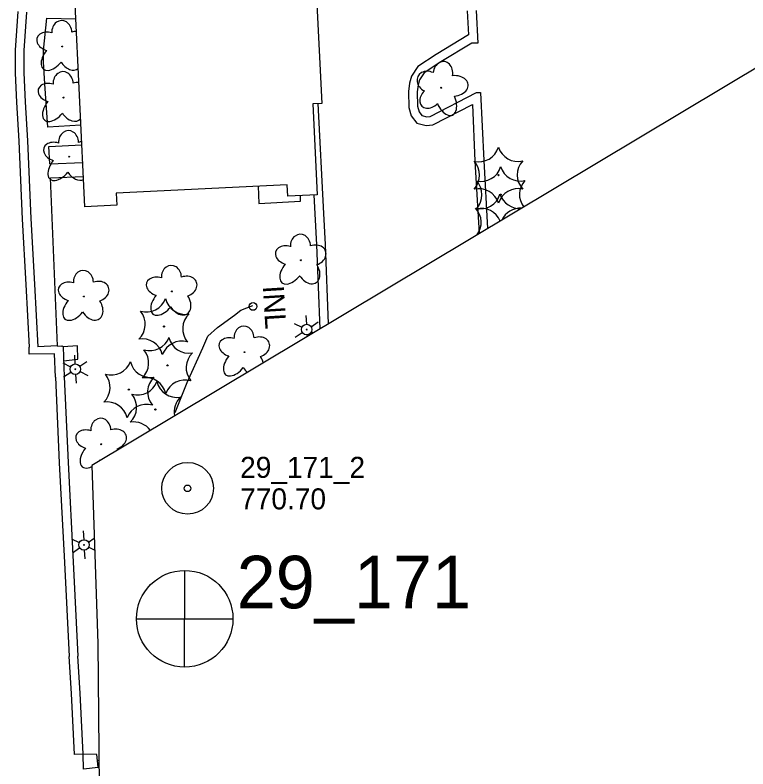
# Model space of a CAD drawing. Extents: x 589250 to 1188077, y 162953 to 363065.
# Drawn here: x 594848.4 to 595057.7, y 184658.4 to 184873.6 of the extents above; entities that cross this region are included whole.
import ezdxf

# ---------------------------------------------------------------- set-up
doc = ezdxf.new("R2010")
doc.units = 0
for name, color, linetype in [('E_BLD', 7, 'Continuous'), ('E_DRN', 7, 'Continuous'), ('E_DRN_Text', 7, 'Continuous'), ('E_DWY', 7, 'Continuous'), ('E_LAND_Vegetation', 7, 'Continuous'), ('E_LTG', 7, 'Continuous'), ('E_MAP_Limits', 7, 'Continuous'), ('E_MAP_PassPoints', 7, 'Continuous'), ('E_MAP_PhotoCenter', 7, 'Continuous'), ('E_PATH_Sidewalk', 7, 'Continuous'), ('E_RDWY', 7, 'Continuous'), ('E_WTR_FlowLine', 7, 'Continuous')]:
    doc.layers.add(name, color=color, linetype=linetype)

msp = doc.modelspace()

# ---------------------------------------------------------------- linework, layer by layer
at = {"layer": 'E_BLD'}
for p, q in [((594868.32, 184818.92), (594863.13, 184925.55)), ((594932.91, 184911.23), (594935.97, 184848.4)), ((594935.97, 184848.4), (594933.39, 184848.27)), ((594933.39, 184848.27), (594934.65, 184822.31)), ((594926.12, 184825.17), (594877.24, 184822.79)), ((594926.28, 184821.9), (594926.12, 184825.17)), ((594877.24, 184822.79), (594877.4, 184819.36)), ((594934.65, 184822.31), (594926.28, 184821.9)), ((594877.4, 184819.36), (594868.32, 184818.92))]:
    msp.add_line(p, q, dxfattribs=at)
at = {"layer": 'E_DRN'}
msp.add_circle((594916.34, 184790.44), 1.1, dxfattribs=at)
at = {"layer": 'E_DWY'}
for p, q in [((594849.17, 184874.69), (594848.37, 184863.65)), ((594851.66, 184874.47), (594850.87, 184863.56)), ((594977.55, 184874.8), (594977.92, 184867.99)), ((594980.04, 184874.94), (594980.55, 184865.6)), ((594977.92, 184867.99), (594968.68, 184862.39)), ((594978.81, 184865.61), (594970, 184860.28)), ((594980.55, 184865.6), (594978.81, 184865.61)), ((594848.37, 184863.65), (594848.37, 184857.09)), ((594850.87, 184863.56), (594850.87, 184857.15)), ((594968.68, 184862.39), (594963.39, 184858.96)), ((594963.39, 184858.96), (594961.56, 184856.18)), ((594970, 184860.28), (594965.19, 184857.15)), ((594848.37, 184857.09), (594848.74, 184848.72)), ((594850.87, 184857.15), (594851.24, 184848.85)), ((594965.19, 184857.15), (594963.87, 184855.14)), ((594961.56, 184856.18), (594961, 184854.17)), ((594963.87, 184855.14), (594963.47, 184853.7)), ((594961, 184854.17), (594960.76, 184851.77)), ((594963.47, 184853.7), (594963.26, 184851.68)), ((594960.76, 184851.77), (594960.87, 184847.27)), ((594963.26, 184851.68), (594963.36, 184847.63)), ((594966.96, 184844.71), (594980.19, 184851.55)), ((594980.19, 184851.55), (594981.33, 184851.57)), ((594981.33, 184851.57), (594982.23, 184832.09)), ((594848.74, 184848.72), (594849.4, 184837.62)), ((594851.24, 184848.85), (594851.9, 184837.74)), ((594936.56, 184817.02), (594934.96, 184848.35)), ((594967.7, 184842.28), (594978.98, 184848.12)), ((594978.98, 184848.12), (594979.73, 184831.96)), ((594960.87, 184847.27), (594961.51, 184844.88)), ((594963.36, 184847.63), (594963.8, 184846)), ((594963.8, 184846), (594964.59, 184844.94)), ((594961.51, 184844.88), (594963.12, 184842.74)), ((594964.59, 184844.94), (594965.95, 184844.6)), ((594965.95, 184844.6), (594966.96, 184844.71)), ((594963.12, 184842.74), (594965.77, 184842.06)), ((594965.77, 184842.06), (594967.7, 184842.28)), ((594849.4, 184837.62), (594850.38, 184815.39)), ((594851.9, 184837.74), (594852.88, 184815.51)), ((594979.73, 184831.96), (594980.92, 184811.23)), ((594982.23, 184832.09), (594983.34, 184812.67)), ((594934.06, 184816.88), (594933.79, 184822.27)), ((594934.56, 184808.04), (594934.06, 184816.88)), ((594937.06, 184808.16), (594936.56, 184817.02)), ((594850.38, 184815.39), (594851.43, 184796.7)), ((594852.88, 184815.51), (594853.92, 184796.84)), ((594935.49, 184784.06), (594934.56, 184808.04)), ((594937.94, 184785.52), (594937.06, 184808.16)), ((594851.43, 184796.7), (594852.38, 184778.83)), ((594853.92, 184796.84), (594854.88, 184778.96)), ((594935.49, 184784.06), (594935.49, 184784.06)), ((594852.39, 184776.78), (594852.38, 184778.83)), ((594860.4, 184779.16), (594854.88, 184778.96)), ((594860.4, 184779.16), (594861.52, 184779.15)), ((594861.52, 184779.15), (594861.86, 184779.18)), ((594861.86, 184779.18), (594862.1, 184778.9)), ((594862.1, 184778.9), (594862.39, 184770.36)), ((594859.63, 184776.96), (594852.39, 184776.78)), ((594859.89, 184770.26), (594859.63, 184776.96)), ((594859.89, 184770.26), (594861.01, 184745.75)), ((594862.39, 184770.36), (594863.5, 184745.87)), ((594861.01, 184745.75), (594862.48, 184717.39)), ((594863.5, 184745.87), (594864.98, 184717.52)), ((594862.48, 184717.39), (594863.84, 184690.49)), ((594864.98, 184717.52), (594866.34, 184690.62)), ((594864.45, 184679.93), (594863.84, 184690.49)), ((594866.95, 184680.07), (594866.34, 184690.62)), ((594865.31, 184662.52), (594864.45, 184679.93)), ((594867.8, 184662.64), (594866.95, 184680.07)), ((594867.8, 184662.64), (594865.31, 184662.52)), ((594867.95, 184658.36), (594867.8, 184662.64))]:
    msp.add_line(p, q, dxfattribs=at)
at = {"layer": 'E_LAND_Vegetation'}
for centre, radius in [((594861.86, 184864.65), 0.128), ((594970.1, 184852.88), 0.128), ((594862.24, 184850.06), 0.128), ((594863.79, 184833.21), 0.128), ((594986.44, 184827.94), 0.167), ((594987.08, 184822.35), 0.167), ((594930.02, 184803.64), 0.128), ((594893.17, 184794.74), 0.128), ((594868.03, 184793.28), 0.128), ((594890.89, 184784.71), 0.167), ((594913.91, 184777.4), 0.128), ((594891.89, 184773.62), 0.167), ((594880.87, 184766.69), 0.167), ((594888.44, 184761), 0.167), ((594873, 184751.1), 0.128)]:
    msp.add_circle(centre, radius, dxfattribs=at)
for centre, radius, start, end in [((594980.78, 184837.62), 5.9, 257.3365, 343.1015), ((594992.04, 184837.72), 5.9, 197.3412, 283.1061), ((594975.16, 184827.89), 5.9, 317.3412, 43.1061), ((594997.71, 184827.98), 5.9, 137.3412, 223.1061), ((594981.42, 184832.03), 5.9, 257.3365, 343.1015), ((594992.68, 184832.14), 5.9, 197.3412, 283.1061), ((594975.8, 184822.31), 5.9, 317.3412, 43.1061), ((594998.35, 184822.39), 5.9, 137.3412, 217.0684), ((594980.84, 184818.15), 5.9, 17.3412, 103.1061), ((594981.23, 184824.2), 5.9, 257.3365, 343.1015), ((594992.12, 184818.19), 5.91, 77.381, 163.0571), ((594992.49, 184824.31), 5.9, 197.3412, 274.5132), ((594975.62, 184814.48), 5.9, 321.8303, 43.1061), ((594981.48, 184812.56), 5.9, 22.4969, 103.1061), ((594992.76, 184812.6), 5.91, 86.9159, 154.8441), ((594885.84, 184794.78), 5.9, 253.7755, 339.5404), ((594897.05, 184794.09), 5.9, 193.7708, 279.5358), ((594879.64, 184785.36), 5.9, 313.7755, 39.5404), ((594902.15, 184784.05), 5.9, 133.7755, 219.5404), ((594886.83, 184783.7), 5.9, 253.7755, 339.5404), ((594898.04, 184783), 5.9, 193.7708, 279.5358), ((594884.69, 184775.28), 5.91, 13.8153, 99.4914), ((594895.95, 184774.63), 5.9, 73.7755, 159.5404), ((594880.63, 184774.28), 5.9, 313.7755, 39.5404), ((594903.14, 184772.96), 5.9, 133.7755, 219.5404), ((594875.82, 184776.77), 5.9, 253.7755, 339.5404), ((594887.03, 184776.07), 5.9, 193.7708, 279.5358), ((594869.62, 184767.35), 5.9, 313.7755, 39.5404), ((594883.38, 184771.07), 5.9, 253.7755, 339.5404), ((594885.68, 184764.19), 5.91, 13.8153, 99.4914), ((594892.13, 184766.04), 5.9, 133.7755, 219.5404), ((594894.59, 184770.38), 5.9, 193.7708, 279.5358), ((594896.94, 184763.54), 5.9, 73.7755, 159.5404), ((594877.19, 184761.65), 5.9, 313.7755, 39.5404), ((594899.7, 184760.34), 5.9, 133.7755, 191.214), ((594874.67, 184757.27), 5.91, 13.8153, 99.4914), ((594885.93, 184756.62), 5.9, 73.7755, 159.5404), ((594882.24, 184751.57), 5.91, 36.2405, 99.4914)]:
    msp.add_arc(centre, radius, start, end, dxfattribs=at)
for centre, major_axis, ratio, start_param, end_param in [((594861.72, 184868.63), (0.13, -3.45), 0.832022, 1.570796, 4.712389), ((594858.09, 184866.03), (3.47, -1.05), 0.716896, 1.570796, 4.712389), ((594865.5, 184866.06), (-3.42, -1.17), 0.782863, 4.341976, 4.712389), ((594859.43, 184861.88), (2.98, 3.7), 0.560249, 1.570796, 4.712389), ((594863.95, 184861.8), (-2.28, 3.56), 0.691916, 1.570796, 3.215378), ((594970.54, 184856.76), (-0.55, -3.57), 0.782863, 1.570796, 4.712389), ((594862.1, 184854.04), (0.13, -3.45), 0.832022, 1.570796, 4.712389), ((594966.51, 184854.6), (3.12, -1.49), 0.832022, 1.570796, 4.712389), ((594973.59, 184853.41), (-4.21, -0.37), 0.691916, 1.570796, 4.712389), ((594858.48, 184851.44), (3.47, -1.05), 0.716896, 1.570796, 4.712389), ((594865.89, 184851.47), (-3.42, -1.17), 0.782863, 4.248813, 4.712389), ((594967.13, 184850.19), (2.54, 2.59), 0.716896, 1.570796, 4.712389), ((594971.43, 184849.44), (-1.89, 4.36), 0.560249, 1.570796, 4.712389), ((594859.81, 184847.29), (2.98, 3.7), 0.560249, 1.570796, 4.712389), ((594865.89, 184851.47), (-3.42, -1.17), 0.782863, 1.570796, 1.591581), ((594864.34, 184847.21), (-2.28, 3.56), 0.691916, 4.67734, 4.712389), ((594864.34, 184847.21), (-2.28, 3.56), 0.691916, 1.570796, 3.363555), ((594863.65, 184837.19), (0.13, -3.45), 0.832022, 1.570796, 4.712389), ((594860.03, 184834.6), (3.47, -1.05), 0.716896, 1.570796, 4.712389), ((594867.43, 184834.62), (-3.42, -1.17), 0.782863, 4.455644, 4.712389), ((594861.36, 184830.45), (2.98, 3.7), 0.560249, 1.570796, 4.712389), ((594865.89, 184830.37), (-2.28, 3.56), 0.691916, 1.570796, 3.056977), ((594929.88, 184807.62), (0.13, -3.45), 0.832022, 1.570796, 4.712389), ((594926.26, 184805.03), (3.47, -1.05), 0.716896, 1.570796, 4.712389), ((594933.66, 184805.05), (-3.42, -1.17), 0.782863, 1.570796, 4.712389), ((594867.89, 184797.26), (0.13, -3.45), 0.832022, 1.570796, 4.712389), ((594893.03, 184798.72), (0.13, -3.45), 0.832022, 1.570796, 4.712389), ((594927.59, 184800.88), (2.98, 3.7), 0.560249, 1.570796, 4.712389), ((594932.11, 184800.8), (-2.28, 3.56), 0.691916, 1.570796, 4.712389), ((594889.4, 184796.12), (3.47, -1.05), 0.716896, 1.570796, 4.712389), ((594896.81, 184796.15), (-3.42, -1.17), 0.782863, 1.570796, 4.712389), ((594864.27, 184794.67), (3.47, -1.05), 0.716896, 1.570796, 4.712389), ((594871.67, 184794.69), (-3.42, -1.17), 0.782863, 1.570796, 4.712389), ((594865.6, 184790.52), (2.98, 3.7), 0.560249, 1.570796, 4.712389), ((594890.74, 184791.98), (2.98, 3.7), 0.560249, 1.570796, 4.712389), ((594895.26, 184791.9), (-2.28, 3.56), 0.691916, 1.570796, 4.712389), ((594870.13, 184790.44), (-2.28, 3.56), 0.691916, 1.570796, 4.712389), ((594913.77, 184781.38), (0.13, -3.45), 0.832022, 1.570796, 4.712389), ((594910.15, 184778.79), (3.47, -1.05), 0.716896, 1.570796, 4.712389), ((594917.56, 184778.81), (-3.42, -1.17), 0.782863, 1.570796, 4.712389), ((594911.49, 184774.64), (2.98, 3.7), 0.560249, 1.570796, 4.712389), ((594916.01, 184774.56), (-2.28, 3.56), 0.691916, 4.239149, 4.712389), ((594916.01, 184774.56), (-2.28, 3.56), 0.691916, 1.570796, 2.002144), ((594872.86, 184755.08), (0.13, -3.45), 0.832022, 1.570796, 4.712389), ((594869.23, 184752.49), (3.47, -1.05), 0.716896, 1.570796, 4.712389), ((594876.64, 184752.51), (-3.42, -1.17), 0.782863, 1.570796, 4.712389), ((594870.57, 184748.34), (2.98, 3.7), 0.560249, 1.570796, 4.035393), ((594875.09, 184748.26), (-2.28, 3.56), 0.691916, 4.626798, 4.712389), ((594870.57, 184748.34), (2.98, 3.7), 0.560249, 4.604289, 4.712389), ((594875.09, 184748.26), (-2.28, 3.56), 0.691916, 1.570796, 1.614495)]:
    msp.add_ellipse(centre, major_axis=major_axis, ratio=ratio, start_param=start_param, end_param=end_param, dxfattribs=at)
at = {"layer": 'E_LTG'}
for p, q in [((594931.41, 184787.83), (594931.57, 184785.34)), ((594932.91, 184784.67), (594934.99, 184786.05)), ((594928.08, 184785.62), (594930.32, 184784.51)), ((594928.33, 184781.63), (594930.41, 184783.01)), ((594931.75, 184782.34), (594931.78, 184781.84)), ((594933, 184783.17), (594933.55, 184782.9)), ((594865.33, 184776.51), (594865.48, 184774.02)), ((594861.99, 184774.3), (594864.23, 184773.19)), ((594866.83, 184773.35), (594868.91, 184774.73)), ((594862.24, 184770.31), (594864.33, 184771.69)), ((594865.67, 184771.02), (594865.83, 184768.53)), ((594866.92, 184771.85), (594869.16, 184770.74)), ((594867.81, 184726.35), (594867.97, 184723.85)), ((594864.48, 184724.14), (594866.72, 184723.02)), ((594869.31, 184723.19), (594871, 184724.31)), ((594864.73, 184720.14), (594866.81, 184721.53)), ((594869.4, 184721.69), (594871.11, 184720.84)), ((594868.15, 184720.86), (594868.31, 184718.36))]:
    msp.add_line(p, q, dxfattribs=at)
for centre, radius in [((594931.66, 184783.84), 1.5), ((594931.66, 184783.84), 0.125), ((594865.58, 184772.52), 1.5), ((594865.58, 184772.52), 0.125), ((594868.06, 184722.36), 1.5), ((594868.06, 184722.36), 0.125)]:
    msp.add_circle(centre, radius, dxfattribs=at)
at = {"layer": 'E_MAP_Limits'}
for p, q in [((595078.52, 184869.59), (594870.31, 184745.08)), ((594870.31, 184745.08), (594872.01, 184694.2)), ((594872.01, 184694.2), (594873.91, 184494.96))]:
    msp.add_line(p, q, dxfattribs=at)
at = {"layer": 'E_MAP_PassPoints'}
for radius in [7.38, 7.38, 0.945, 0.945]:
    msp.add_circle((594897.65, 184738.52), radius, dxfattribs=at)
at = {"layer": 'E_MAP_PhotoCenter'}
for p, q in [((594896.77, 184715.08), (594896.7, 184687.67)), ((594896.77, 184715.08), (594896.7, 184687.67)), ((594883.08, 184701.27), (594910.54, 184701.26)), ((594883.08, 184701.27), (594910.54, 184701.26))]:
    msp.add_line(p, q, dxfattribs=at)
msp.add_circle((594896.82, 184701.28), 13.78, dxfattribs=at)
msp.add_circle((594896.82, 184701.28), 13.78, dxfattribs=at)
at = {"layer": 'E_PATH_Sidewalk'}
for p, q in [((594856.48, 184863.55), (594857.47, 184872.79)), ((594857.47, 184872.79), (594865.71, 184872.59)), ((594856.49, 184860.31), (594856.48, 184863.55)), ((594856.83, 184853.96), (594856.49, 184860.31)), ((594857.73, 184841.62), (594856.83, 184853.96)), ((594867.19, 184842.2), (594857.73, 184841.62)), ((594858.02, 184836.08), (594867.47, 184836.55)), ((594858.34, 184831.12), (594858.02, 184836.08)), ((594858.34, 184831.12), (594867.71, 184831.57)), ((594858.48, 184827.18), (594867.9, 184827.58)), ((594860.45, 184779.16), (594858.48, 184827.18)), ((594917.76, 184824.77), (594918.03, 184819.87)), ((594918.03, 184819.87), (594929.91, 184820.53)), ((594929.91, 184820.53), (594929.85, 184822.08)), ((594866.21, 184779.2), (594862.1, 184778.9)), ((594866.34, 184775.37), (594866.21, 184779.2)), ((594862.23, 184774.95), (594866.34, 184775.37))]:
    msp.add_line(p, q, dxfattribs=at)
at = {"layer": 'E_RDWY'}
for p, q in [((594871.75, 184662.52), (594867.81, 184662.6)), ((594872.12, 184658.89), (594871.75, 184662.52)), ((594867.95, 184658.46), (594872.12, 184658.89))]:
    msp.add_line(p, q, dxfattribs=at)
at = {"layer": 'E_WTR_FlowLine'}
for p, q in [((594912.88, 184789.43), (594916.27, 184790.73)), ((594906.19, 184784.44), (594911, 184787.96)), ((594911, 184787.96), (594912.88, 184789.43)), ((594903.44, 184781.99), (594906.19, 184784.44)), ((594902.03, 184778.62), (594903.44, 184781.99)), ((594897.53, 184768.74), (594902.03, 184778.62)), ((594894.05, 184760.19), (594897.53, 184768.74)), ((594872.33, 184660.77), (594871.93, 184660.75))]:
    msp.add_line(p, q, dxfattribs=at)

# ---------------------------------------------------------------- texts
at = {"layer": 'E_DRN_Text'}
msp.add_text('INL', height=6, rotation=273.5641, dxfattribs=at).set_placement((594919.12, 184796.25))
at = {"layer": 'E_MAP_PassPoints'}
for s, p in [('29_171_2', (594912.65, 184741.51)), ('29_171_2', (594912.65, 184741.51)), ('770.70', (594912.65, 184732.51)), ('770.70', (594912.65, 184732.51))]:
    msp.add_text(s, height=6, dxfattribs=at).set_placement(p)
at = {"layer": 'E_MAP_PhotoCenter'}
msp.add_text('29_171', height=15, dxfattribs=at).set_placement((594911.67, 184704.26))
msp.add_text('29_171', height=15, dxfattribs=at).set_placement((594911.67, 184704.26))

doc.saveas('drawing.dxf')
